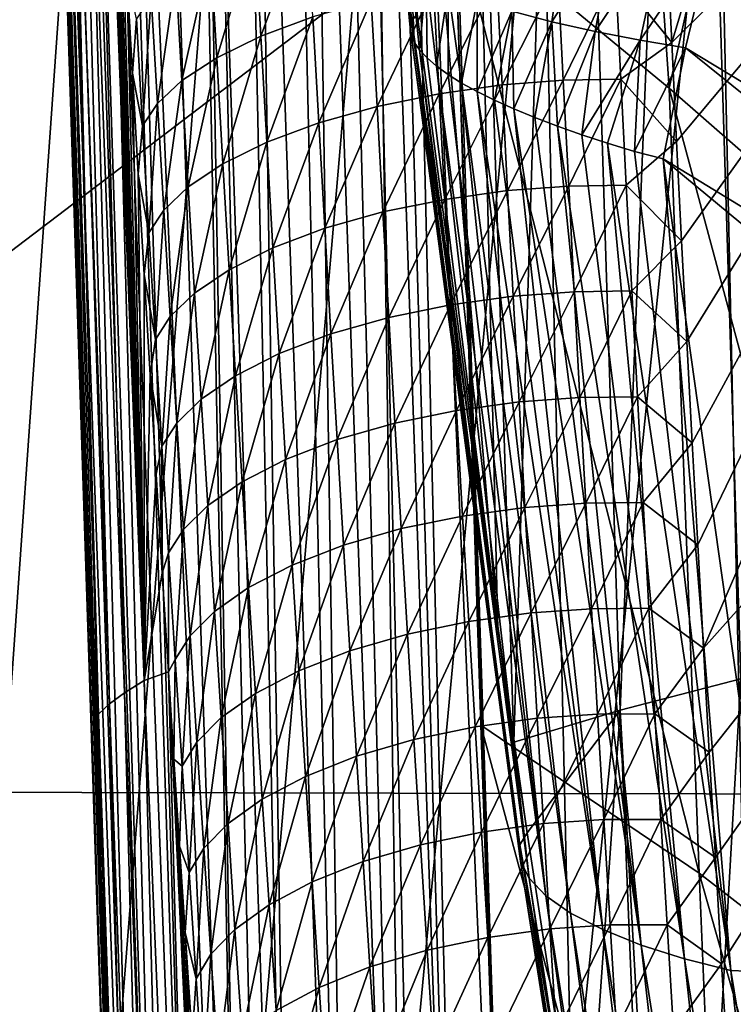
# Model space of a CAD drawing. Header units: metres. Extents: x -104 to 104, y -68 to 90.
# Tile 235 of 656: x -20.88 to -19.06, y 19.71 to 22.22. Entities that reach past the tile are written whole.
import ezdxf

# ---------------------------------------------------------------- set-up
doc = ezdxf.new("R2010")
doc.units = ezdxf.units.M
doc.layers.add('solid_FIT-BATH-153_SW0002', color=7, linetype='CONTINUOUS')

msp = doc.modelspace()

# ---------------------------------------------------------------- linework, layer by layer
at = {"layer": 'solid_FIT-BATH-153_SW0002'}
for points in [[(-16.56918, 24.927633, 16.114985), (-22.869244, 24.93927, 16.11928), (-22.711266, 20.257557, 16.082323)], [(-16.56918, 24.927633, 16.114985), (-22.711266, 20.257557, 16.082323), (-15.547682, 20.242336, 16.078049)], [(-18.825659, 24.914715, -4.715076), (-19.173409, 24.825642, -3.595036), (-19.041025, 20.542463, -3.22253)], [(-19.173409, 24.825642, -3.595036), (-19.483479, 24.740868, -2.412876), (-19.34868, 20.463245, -2.091297)], [(-19.173409, 24.825642, -3.595036), (-19.34868, 20.463245, -2.091297), (-19.041025, 20.542463, -3.22253)], [(-19.483479, 24.740868, -2.412876), (-19.75576, 24.660854, -1.170317), (-19.619387, 20.38154, -0.898148)], [(-19.483479, 24.740868, -2.412876), (-19.619387, 20.38154, -0.898148), (-19.34868, 20.463245, -2.091297)], [(-19.75576, 24.660854, -1.170317), (-19.992138, 24.596708, 0.132465), (-19.660599, 20.671497, -0.761687)], [(-19.75576, 24.660854, -1.170317), (-19.660599, 20.671497, -0.761687), (-19.619387, 20.38154, -0.898148)], [(-19.992138, 24.596708, 0.132465), (-19.866562, 22.236698, -0.033007), (-19.660599, 20.671497, -0.761687)], [(-20.17013, 17.000233, 12.861816), (-20.424341, 24.492863, 12.919581), (-20.323856, 24.495758, 12.984633)], [(-20.17013, 17.000233, 12.861816), (-20.323856, 24.495758, 12.984633), (-20.289558, 24.496782, 13.003236)], [(-20.029293, 17.004145, 12.947009), (-20.289558, 24.496782, 13.003236), (-20.201992, 24.499491, 13.043353)], [(-20.029293, 17.004145, 12.947009), (-20.17013, 17.000233, 12.861816), (-20.289558, 24.496782, 13.003236)], [(-20.029293, 17.004145, 12.947009), (-20.201992, 24.499491, 13.043353), (-20.143219, 24.501379, 13.064701)], [(-19.880835, 17.008606, 13.006645), (-20.143219, 24.501379, 13.064701), (-20.077316, 24.503557, 13.083778)], [(-19.880835, 17.008606, 13.006645), (-20.029293, 17.004145, 12.947009), (-20.143219, 24.501379, 13.064701)], [(-19.880835, 17.008606, 13.006645), (-20.077316, 24.503557, 13.083778), (-19.989019, 24.506578, 13.1019)], [(-19.730785, 17.013411, 13.040672), (-19.989019, 24.506578, 13.1019), (-19.951599, 24.507893, 13.107137)], [(-19.730785, 17.013411, 13.040672), (-19.880835, 17.008606, 13.006645), (-19.989019, 24.506578, 13.1019)], [(-19.730785, 17.013411, 13.040672), (-19.951599, 24.507893, 13.107137), (-19.909977, 24.509378, 13.111297)], [(-19.909977, 24.509378, 13.111297), (-19.83095, 24.512394, 13.114969), (-19.585253, 16.991005, 13.05107)], [(-19.730785, 17.013411, 13.040672), (-19.909977, 24.509378, 13.111297), (-19.585253, 16.991005, 13.05107)], [(-19.585253, 16.991005, 13.05107), (-19.83095, 24.512394, 13.114969), (-19.770905, 22.500271, 13.100062)], [(-20.813705, 24.469799, 11.031875), (-20.831656, 24.487036, 12.10181), (-20.696878, 20.391293, 12.071025)], [(-20.829472, 24.486258, 12.18088), (-20.696878, 20.391293, 12.071025), (-20.831656, 24.487036, 12.10181)], [(-20.829472, 24.486258, 12.18088), (-20.584486, 16.990541, 12.037413), (-20.696878, 20.391293, 12.071025)], [(-20.829472, 24.486258, 12.18088), (-20.827633, 24.486073, 12.204182), (-20.584486, 16.990541, 12.037413)], [(-20.575834, 16.993862, 12.183574), (-20.584486, 16.990541, 12.037413), (-20.827633, 24.486073, 12.204182)], [(-20.575834, 16.993862, 12.183574), (-20.827633, 24.486073, 12.204182), (-20.821005, 24.485708, 12.26003)], [(-20.575834, 16.993862, 12.183574), (-20.821005, 24.485708, 12.26003), (-20.812017, 24.485474, 12.311781)], [(-20.813705, 24.469799, 11.031875), (-20.696878, 20.391293, 12.071025), (-20.678596, 20.452442, 10.806273)], [(-20.789745, 24.44622, 9.99412), (-20.813705, 24.469799, 11.031875), (-20.678596, 20.452442, 10.806273)], [(-20.543894, 16.993261, 12.334049), (-20.812017, 24.485474, 12.311781), (-20.784275, 24.485315, 12.418905)], [(-20.543894, 16.993261, 12.334049), (-20.575834, 16.993862, 12.183574), (-20.812017, 24.485474, 12.311781)], [(-20.543894, 16.993261, 12.334049), (-20.784275, 24.485315, 12.418905), (-20.742842, 24.485649, 12.52627)], [(-20.486359, 16.993565, 12.483325), (-20.742842, 24.485649, 12.52627), (-20.725885, 24.48588, 12.561694)], [(-20.486359, 16.993565, 12.483325), (-20.543894, 16.993261, 12.334049), (-20.742842, 24.485649, 12.52627)], [(-20.486359, 16.993565, 12.483325), (-20.725885, 24.48588, 12.561694), (-20.688305, 24.486498, 12.62983)], [(-20.4032, 16.994837, 12.625365), (-20.688305, 24.486498, 12.62983), (-20.64402, 24.487366, 12.697227)], [(-20.4032, 16.994837, 12.625365), (-20.486359, 16.993565, 12.483325), (-20.688305, 24.486498, 12.62983)], [(-20.4032, 16.994837, 12.625365), (-20.64402, 24.487366, 12.697227), (-20.621334, 24.487852, 12.727728)], [(-20.296743, 16.997074, 12.753522), (-20.621334, 24.487852, 12.727728), (-20.543253, 24.489693, 12.81708)], [(-20.296743, 16.997074, 12.753522), (-20.4032, 16.994837, 12.625365), (-20.621334, 24.487852, 12.727728)], [(-20.296743, 16.997074, 12.753522), (-20.543253, 24.489693, 12.81708), (-20.438913, 24.492456, 12.908687)], [(-20.296743, 16.997074, 12.753522), (-20.438913, 24.492456, 12.908687), (-20.424341, 24.492863, 12.919581)], [(-20.17013, 17.000233, 12.861816), (-20.296743, 16.997074, 12.753522), (-20.424341, 24.492863, 12.919581)], [(-20.789745, 24.44622, 9.99412), (-20.678596, 20.452442, 10.806273), (-20.650314, 20.478767, 9.586574)], [(-20.789194, 24.445681, 9.973381), (-20.789745, 24.44622, 9.99412), (-20.650314, 20.478767, 9.586574)], [(-20.757135, 24.414022, 8.925617), (-20.789194, 24.445681, 9.973381), (-20.650314, 20.478767, 9.586574)], [(-20.757135, 24.414022, 8.925617), (-20.650314, 20.478767, 9.586574), (-20.611961, 20.507406, 8.399673)], [(-20.716461, 24.374176, 7.887961), (-20.757135, 24.414022, 8.925617), (-20.611961, 20.507406, 8.399673)], [(-20.716461, 24.374176, 7.887961), (-20.611961, 20.507406, 8.399673), (-20.562387, 20.538471, 7.244522)], [(-20.703094, 24.115294, 7.772028), (-20.716461, 24.374176, 7.887961), (-20.562387, 20.538471, 7.244522)], [(-20.689631, 23.857601, 7.656104), (-20.703094, 24.115294, 7.772028), (-20.562387, 20.538471, 7.244522)], [(-18.630632, 24.117285, 7.088831), (-19.229979, 22.439411, 6.022764), (-19.216961, 22.164736, 5.894516)], [(-17.902782, 23.468506, 7.088831), (-18.630632, 24.117285, 7.088831), (-19.216961, 22.164736, 5.894516)], [(-19.361923, 24.049824, 13.111663), (-19.223553, 22.048704, 13.096528), (-19.770905, 22.500271, 13.100062)], [(-19.361923, 24.049824, 13.111663), (-18.878546, 23.597366, 13.108296), (-19.223553, 22.048704, 13.096528)], [(-20.676064, 23.601097, 7.540193), (-20.689631, 23.857601, 7.656104), (-20.562387, 20.538471, 7.244522)], [(-20.662392, 23.345779, 7.4243), (-20.676064, 23.601097, 7.540193), (-20.562387, 20.538471, 7.244522)], [(-18.878546, 23.597366, 13.108296), (-18.650814, 21.54771, 13.092422), (-19.223553, 22.048704, 13.096528)], [(-17.902782, 23.468506, 7.088831), (-19.216961, 22.164736, 5.894516), (-19.204687, 21.912834, 5.776341)], [(-17.902782, 23.468506, 7.088831), (-19.204687, 21.912834, 5.776341), (-19.191921, 21.658943, 5.656732)], [(-17.902782, 23.468506, 7.088831), (-19.191921, 21.658943, 5.656732), (-19.178679, 21.402952, 5.535618)], [(-17.902782, 23.468506, 7.088831), (-19.178679, 21.402952, 5.535618), (-19.164978, 21.144749, 5.412931)], [(-17.902782, 23.468506, 7.088831), (-19.164978, 21.144749, 5.412931), (-19.150829, 20.88422, 5.288601)], [(-17.902782, 23.468506, 7.088831), (-19.150829, 20.88422, 5.288601), (-19.136242, 20.621252, 5.162561)], [(-17.152355, 22.845978, 7.088831), (-17.902782, 23.468506, 7.088831), (-19.136242, 20.621252, 5.162561)], [(-20.648609, 23.09165, 7.308431), (-20.662392, 23.345779, 7.4243), (-20.562387, 20.538471, 7.244522)], [(-20.634714, 22.838709, 7.19259), (-20.648609, 23.09165, 7.308431), (-20.562387, 20.538471, 7.244522)], [(-19.100424, 23.013384, -10.485088), (-18.622561, 23.057163, -11.122699), (-19.022522, 19.428083, -9.958546)], [(-19.550753, 22.968594, -9.816963), (-19.100424, 23.013384, -10.485088), (-19.470711, 19.386904, -9.309106)], [(-19.100424, 23.013384, -10.485088), (-19.022522, 19.428083, -9.958546), (-19.470711, 19.386904, -9.309106)], [(-19.973772, 22.922981, -9.119032), (-19.550753, 22.968594, -9.816963), (-19.891676, 19.344986, -8.630404)], [(-19.550753, 22.968594, -9.816963), (-19.470711, 19.386904, -9.309106), (-19.891676, 19.344986, -8.630404)], [(-20.369705, 22.87673, -8.392002), (-19.973772, 22.922981, -9.119032), (-20.285646, 19.302504, -7.923097)], [(-19.973772, 22.922981, -9.119032), (-19.891676, 19.344986, -8.630404), (-20.285646, 19.302504, -7.923097)], [(-20.738844, 22.830023, -7.636593), (-20.369705, 22.87673, -8.392002), (-20.652905, 19.25963, -7.187852)], [(-20.369705, 22.87673, -8.392002), (-20.285646, 19.302504, -7.923097), (-20.652905, 19.25963, -7.187852)], [(-20.620701, 22.586954, 7.076784), (-20.634714, 22.838709, 7.19259), (-20.562387, 20.538471, 7.244522)], [(-17.152355, 22.845978, 7.088831), (-19.136242, 20.621252, 5.162561), (-19.121222, 20.35573, 5.03474)], [(-17.152355, 22.845978, 7.088831), (-19.121222, 20.35573, 5.03474), (-19.105772, 20.087538, 4.905071)], [(-17.152355, 22.845978, 7.088831), (-19.105772, 20.087538, 4.905071), (-19.089895, 19.816559, 4.773482)], [(-17.152355, 22.845978, 7.088831), (-19.089895, 19.816559, 4.773482), (-19.073584, 19.542675, 4.639907)], [(-17.152355, 22.845978, 7.088831), (-19.073584, 19.542675, 4.639907), (-19.056831, 19.265768, 4.504276)], [(-21.081825, 22.783054, -6.853572), (-20.738844, 22.830023, -7.636593), (-20.994072, 19.216539, -6.425381)], [(-20.738844, 22.830023, -7.636593), (-20.652905, 19.25963, -7.187852), (-20.994072, 19.216539, -6.425381)], [(-19.110495, 22.445835, 1.214789), (-19.0292, 22.747725, 1.276028), (-17.422203, 21.428261, 1.276024)], [(-20.606565, 22.336386, 6.961016), (-20.620701, 22.586954, 7.076784), (-20.562387, 20.538471, 7.244522)], [(-20.147036, 22.500055, 6.16597), (-20.280233, 22.451036, 6.260069), (-20.264956, 22.180655, 6.135266)], [(-20.132162, 22.229969, 6.041499), (-20.147036, 22.500055, 6.16597), (-20.264956, 22.180655, 6.135266)], [(-19.147274, 20.047749, 13.079757), (-19.770905, 22.500271, 13.100062), (-19.223553, 22.048704, 13.096528)], [(-19.147274, 20.047749, 13.079757), (-19.703955, 20.424919, 13.083044), (-19.770905, 22.500271, 13.100062)], [(-19.770905, 22.500271, 13.100062), (-19.703955, 20.424919, 13.083044), (-19.634663, 18.395481, 13.064738)], [(-19.634663, 18.395481, 13.064738), (-19.585253, 16.991005, 13.05107), (-19.770905, 22.500271, 13.100062)], [(-19.483446, 22.48863, 1.068791), (-19.522806, 22.217897, 0.958225), (-19.624363, 22.244598, 0.872705)], [(-19.483446, 22.48863, 1.068791), (-19.361042, 22.472649, 1.136905), (-19.522806, 22.217897, 0.958225)], [(-19.361042, 22.472649, 1.136905), (-19.412441, 22.193192, 1.027045), (-19.522806, 22.217897, 0.958225)], [(-19.361042, 22.472649, 1.136905), (-19.235197, 22.458351, 1.18512), (-19.412441, 22.193192, 1.027045)], [(-20.280233, 22.451036, 6.260069), (-20.392937, 22.396517, 6.372771), (-20.377335, 22.125687, 6.247476)], [(-20.264956, 22.180655, 6.135266), (-20.280233, 22.451036, 6.260069), (-20.377335, 22.125687, 6.247476)], [(-19.235197, 22.458351, 1.18512), (-19.29734, 22.171003, 1.078653), (-19.412441, 22.193192, 1.027045)], [(-19.360073, 22.342312, 5.934854), (-19.216961, 22.164736, 5.894516), (-19.229979, 22.439411, 6.022764)], [(-19.235197, 22.458351, 1.18512), (-19.110495, 22.445835, 1.214789), (-19.29734, 22.171003, 1.078653)], [(-19.29734, 22.171003, 1.078653), (-19.110495, 22.445835, 1.214789), (-19.181675, 22.151255, 1.113975)], [(-17.492558, 21.129631, 1.214775), (-19.181675, 22.151255, 1.113975), (-19.110495, 22.445835, 1.214789)], [(-17.492558, 21.129631, 1.214775), (-19.110495, 22.445835, 1.214789), (-17.422203, 21.428261, 1.276024)], [(-20.392937, 22.396517, 6.372771), (-20.481716, 22.339149, 6.497934), (-20.465889, 22.067734, 6.372049)], [(-20.377335, 22.125687, 6.247476), (-20.392937, 22.396517, 6.372771), (-20.465889, 22.067734, 6.372049)], [(-19.902945, 22.400822, 0.158059), (-19.879858, 22.220646, 0.041123), (-19.866562, 22.236698, -0.033007)], [(-19.902945, 22.400822, 0.158059), (-19.883606, 22.203478, 0.116066), (-19.879858, 22.220646, 0.041123)], [(-19.902945, 22.400822, 0.158059), (-19.900784, 22.378735, 0.283674), (-19.883606, 22.203478, 0.116066)], [(-19.900784, 22.378735, 0.283674), (-19.873709, 22.166086, 0.263363), (-19.881546, 22.185219, 0.190424)], [(-19.900784, 22.378735, 0.283674), (-19.881342, 22.354412, 0.411533), (-19.873709, 22.166086, 0.263363)], [(-19.900784, 22.378735, 0.283674), (-19.881546, 22.185219, 0.190424), (-19.883606, 22.203478, 0.116066)], [(-20.481716, 22.339149, 6.497934), (-20.54413, 22.281485, 6.629469), (-20.528202, 22.009373, 6.502956)], [(-20.465889, 22.067734, 6.372049), (-20.481716, 22.339149, 6.497934), (-20.528202, 22.009373, 6.502956)], [(-19.881342, 22.354412, 0.411533), (-19.860149, 22.1462, 0.334502), (-19.873709, 22.166086, 0.263363)], [(-19.881342, 22.354412, 0.411533), (-19.843496, 22.328196, 0.538109), (-19.860149, 22.1462, 0.334502)], [(-19.507214, 22.338797, 5.909731), (-19.663406, 22.326262, 5.905575), (-19.649591, 22.056576, 5.780354)], [(-19.493668, 22.068747, 5.78408), (-19.507214, 22.338797, 5.909731), (-19.649591, 22.056576, 5.780354)], [(-19.493668, 22.068747, 5.78408), (-19.360073, 22.342312, 5.934854), (-19.507214, 22.338797, 5.909731)], [(-19.493668, 22.068747, 5.78408), (-19.346676, 22.071777, 5.808655), (-19.360073, 22.342312, 5.934854)], [(-19.360073, 22.342312, 5.934854), (-19.346676, 22.071777, 5.808655), (-19.216961, 22.164736, 5.894516)], [(-20.592306, 22.087004, 6.845292), (-20.606565, 22.336386, 6.961016), (-20.562387, 20.538471, 7.244522)], [(-20.582006, 22.225319, 6.762497), (-20.606565, 22.336386, 6.961016), (-20.592306, 22.087004, 6.845292)], [(-19.843496, 22.328196, 0.538109), (-19.840992, 22.125616, 0.403843), (-19.860149, 22.1462, 0.334502)], [(-19.843496, 22.328196, 0.538109), (-19.816603, 22.104586, 0.4707), (-19.840992, 22.125616, 0.403843)], [(-19.843496, 22.328196, 0.538109), (-19.787189, 22.300636, 0.659596), (-19.816603, 22.104586, 0.4707)], [(-19.663406, 22.326262, 5.905575), (-19.824286, 22.303669, 5.925939), (-19.810097, 22.034201, 5.800983)], [(-19.649591, 22.056576, 5.780354), (-19.663406, 22.326262, 5.905575), (-19.810097, 22.034201, 5.800983)], [(-19.824286, 22.303669, 5.925939), (-19.983019, 22.271347, 5.971329), (-19.968395, 22.001934, 5.84645)], [(-19.810097, 22.034201, 5.800983), (-19.824286, 22.303669, 5.925939), (-19.968395, 22.001934, 5.84645)], [(-19.787189, 22.300636, 0.659596), (-19.787258, 22.083277, 0.534671), (-19.816603, 22.104586, 0.4707)], [(-19.787189, 22.300636, 0.659596), (-19.752748, 22.06159, 0.596102), (-19.787258, 22.083277, 0.534671)], [(-19.787189, 22.300636, 0.659596), (-19.713465, 22.27248, 0.772251), (-19.752748, 22.06159, 0.596102)], [(-20.54413, 22.281485, 6.629469), (-20.582006, 22.225319, 6.762497), (-20.566078, 21.952429, 6.635357)], [(-20.528202, 22.009373, 6.502956), (-20.54413, 22.281485, 6.629469), (-20.566078, 21.952429, 6.635357)], [(-19.983019, 22.271347, 5.971329), (-20.132162, 22.229969, 6.041499), (-20.117096, 21.960436, 5.916493)], [(-19.968395, 22.001934, 5.84645), (-19.983019, 22.271347, 5.971329), (-20.117096, 21.960436, 5.916493)], [(-19.713465, 22.27248, 0.772251), (-19.713223, 22.039747, 0.654475), (-19.752748, 22.06159, 0.596102)], [(-19.713465, 22.27248, 0.772251), (-19.624363, 22.244598, 0.872705), (-19.713223, 22.039747, 0.654475)], [(-19.879858, 22.220646, 0.041123), (-19.660599, 20.671497, -0.761687), (-19.866562, 22.236698, -0.033007)], [(-19.624363, 22.244598, 0.872705), (-19.669065, 22.017883, 0.709379), (-19.713223, 22.039747, 0.654475)], [(-19.624363, 22.244598, 0.872705), (-19.620054, 21.995758, 0.761072), (-19.669065, 22.017883, 0.709379)], [(-19.624363, 22.244598, 0.872705), (-19.522806, 22.217897, 0.958225), (-19.620054, 21.995758, 0.761072)], [(-20.566078, 21.952429, 6.635357), (-20.582006, 22.225319, 6.762497), (-20.592306, 22.087004, 6.845292)], [(-20.132162, 22.229969, 6.041499), (-20.264956, 22.180655, 6.135266), (-20.249489, 21.910812, 6.009923)], [(-20.117096, 21.960436, 5.916493), (-20.132162, 22.229969, 6.041499), (-20.249489, 21.910812, 6.009923)], [(-19.604334, 20.11994, -0.875039), (-19.879858, 22.220646, 0.041123), (-19.883606, 22.203478, 0.116066)], [(-19.879858, 22.220646, 0.041123), (-19.585806, 20.150574, -1.0072), (-19.619387, 20.38154, -0.898148)], [(-19.604334, 20.11994, -0.875039), (-19.585806, 20.150574, -1.0072), (-19.879858, 22.220646, 0.041123)], [(-19.879858, 22.220646, 0.041123), (-19.619387, 20.38154, -0.898148), (-19.660599, 20.671497, -0.761687)], [(-19.522806, 22.217897, 0.958225), (-19.566408, 21.973497, 0.809099), (-19.620054, 21.995758, 0.761072)], [(-19.522806, 22.217897, 0.958225), (-19.5086, 21.951412, 0.852816), (-19.566408, 21.973497, 0.809099)], [(-19.522806, 22.217897, 0.958225), (-19.412441, 22.193192, 1.027045), (-19.5086, 21.951412, 0.852816)], [(-19.604334, 20.11994, -0.875039), (-19.883606, 22.203478, 0.116066), (-19.881546, 22.185219, 0.190424)], [(-19.412441, 22.193192, 1.027045), (-19.446619, 21.92955, 0.892048), (-19.5086, 21.951412, 0.852816)], [(-19.412441, 22.193192, 1.027045), (-19.29734, 22.171003, 1.078653), (-19.446619, 21.92955, 0.892048)], [(-20.264956, 22.180655, 6.135266), (-20.377335, 22.125687, 6.247476), (-20.361536, 21.855364, 6.121633)], [(-20.249489, 21.910812, 6.009923), (-20.264956, 22.180655, 6.135266), (-20.361536, 21.855364, 6.121633)], [(-19.602716, 20.078449, -0.743339), (-19.881546, 22.185219, 0.190424), (-19.873709, 22.166086, 0.263363)], [(-19.602716, 20.078449, -0.743339), (-19.604334, 20.11994, -0.875039), (-19.881546, 22.185219, 0.190424)], [(-19.602716, 20.078449, -0.743339), (-19.873709, 22.166086, 0.263363), (-19.860149, 22.1462, 0.334502)], [(-19.29734, 22.171003, 1.078653), (-19.380814, 21.908051, 0.926556), (-19.446619, 21.92955, 0.892048)], [(-19.29734, 22.171003, 1.078653), (-19.311924, 21.887171, 0.955949), (-19.380814, 21.908051, 0.926556)], [(-19.346676, 22.071777, 5.808655), (-19.204687, 21.912834, 5.776341), (-19.216961, 22.164736, 5.894516)], [(-19.29734, 22.171003, 1.078653), (-19.181675, 22.151255, 1.113975), (-19.311924, 21.887171, 0.955949)], [(-19.580936, 20.034779, -0.610226), (-19.860149, 22.1462, 0.334502), (-19.840992, 22.125616, 0.403843)], [(-19.580936, 20.034779, -0.610226), (-19.602716, 20.078449, -0.743339), (-19.860149, 22.1462, 0.334502)], [(-19.311924, 21.887171, 0.955949), (-19.181675, 22.151255, 1.113975), (-19.238895, 21.868149, 0.975642)], [(-19.181675, 22.151255, 1.113975), (-17.553629, 20.839108, 1.113954), (-19.238895, 21.868149, 0.975642)], [(-17.492558, 21.129631, 1.214775), (-17.553629, 20.839108, 1.113954), (-19.181675, 22.151255, 1.113975)], [(-20.377335, 22.125687, 6.247476), (-20.465889, 22.067734, 6.372049), (-20.44986, 21.796785, 6.245605)], [(-20.361536, 21.855364, 6.121633), (-20.377335, 22.125687, 6.247476), (-20.44986, 21.796785, 6.245605)], [(-19.580936, 20.034779, -0.610226), (-19.840992, 22.125616, 0.403843), (-19.816603, 22.104586, 0.4707)], [(-20.577372, 21.829447, 6.725244), (-20.592306, 22.087004, 6.845292), (-20.562387, 20.538471, 7.244522)], [(-20.566078, 21.952429, 6.635357), (-20.592306, 22.087004, 6.845292), (-20.577372, 21.829447, 6.725244)], [(-19.538218, 19.990116, -0.479652), (-19.816603, 22.104586, 0.4707), (-19.787258, 22.083277, 0.534671)], [(-19.538218, 19.990116, -0.479652), (-19.580936, 20.034779, -0.610226), (-19.816603, 22.104586, 0.4707)], [(-20.465889, 22.067734, 6.372049), (-20.528202, 22.009373, 6.502956), (-20.51206, 21.737673, 6.37587)], [(-20.44986, 21.796785, 6.245605), (-20.465889, 22.067734, 6.372049), (-20.51206, 21.737673, 6.37587)], [(-19.538218, 19.990116, -0.479652), (-19.787258, 22.083277, 0.534671), (-19.752748, 22.06159, 0.596102)], [(-19.47517, 19.945921, -0.356035), (-19.752748, 22.06159, 0.596102), (-19.713223, 22.039747, 0.654475)], [(-19.47517, 19.945921, -0.356035), (-19.538218, 19.990116, -0.479652), (-19.752748, 22.06159, 0.596102)], [(-19.493668, 22.068747, 5.78408), (-19.649591, 22.056576, 5.780354), (-19.635508, 21.787193, 5.654553)], [(-19.479847, 21.798992, 5.657862), (-19.493668, 22.068747, 5.78408), (-19.635508, 21.787193, 5.654553)], [(-19.479847, 21.798992, 5.657862), (-19.346676, 22.071777, 5.808655), (-19.493668, 22.068747, 5.78408)], [(-19.479847, 21.798992, 5.657862), (-19.333008, 21.801525, 5.681904), (-19.346676, 22.071777, 5.808655)], [(-19.346676, 22.071777, 5.808655), (-19.333008, 21.801525, 5.681904), (-19.204687, 21.912834, 5.776341)], [(-19.649591, 22.056576, 5.780354), (-19.810097, 22.034201, 5.800983), (-19.795647, 21.765041, 5.675435)], [(-19.635508, 21.787193, 5.654553), (-19.649591, 22.056576, 5.780354), (-19.795647, 21.765041, 5.675435)], [(-19.392971, 19.90361, -0.243522), (-19.713223, 22.039747, 0.654475), (-19.669065, 22.017883, 0.709379)], [(-19.392971, 19.90361, -0.243522), (-19.47517, 19.945921, -0.356035), (-19.713223, 22.039747, 0.654475)], [(-18.564444, 19.595627, 13.075646), (-19.223553, 22.048704, 13.096528), (-18.650814, 21.54771, 13.092422)], [(-18.564444, 19.595627, 13.075646), (-19.147274, 20.047749, 13.079757), (-19.223553, 22.048704, 13.096528)], [(-19.810097, 22.034201, 5.800983), (-19.968395, 22.001934, 5.84645), (-19.953522, 21.732828, 5.720971)], [(-19.795647, 21.765041, 5.675435), (-19.810097, 22.034201, 5.800983), (-19.953522, 21.732828, 5.720971)], [(-19.392971, 19.90361, -0.243522), (-19.669065, 22.017883, 0.709379), (-19.620054, 21.995758, 0.761072)], [(-20.528202, 22.009373, 6.502956), (-20.566078, 21.952429, 6.635357), (-20.549919, 21.67989, 6.507622)], [(-20.51206, 21.737673, 6.37587), (-20.528202, 22.009373, 6.502956), (-20.549919, 21.67989, 6.507622)], [(-19.968395, 22.001934, 5.84645), (-20.117096, 21.960436, 5.916493), (-20.101788, 21.691204, 5.790881)], [(-19.953522, 21.732828, 5.720971), (-19.968395, 22.001934, 5.84645), (-20.101788, 21.691204, 5.790881)], [(-19.294842, 19.864403, -0.145073), (-19.620054, 21.995758, 0.761072), (-19.566408, 21.973497, 0.809099)], [(-19.294842, 19.864403, -0.145073), (-19.392971, 19.90361, -0.243522), (-19.620054, 21.995758, 0.761072)], [(-20.117096, 21.960436, 5.916493), (-20.249489, 21.910812, 6.009923), (-20.233788, 21.641266, 5.883974)], [(-20.101788, 21.691204, 5.790881), (-20.117096, 21.960436, 5.916493), (-20.233788, 21.641266, 5.883974)], [(-19.294842, 19.864403, -0.145073), (-19.566408, 21.973497, 0.809099), (-19.5086, 21.951412, 0.852816)], [(-20.549919, 21.67989, 6.507622), (-20.566078, 21.952429, 6.635357), (-20.577372, 21.829447, 6.725244)], [(-19.184521, 19.829449, -0.063296), (-19.5086, 21.951412, 0.852816), (-19.446619, 21.92955, 0.892048)], [(-19.184521, 19.829449, -0.063296), (-19.294842, 19.864403, -0.145073), (-19.5086, 21.951412, 0.852816)], [(-20.249489, 21.910812, 6.009923), (-20.361536, 21.855364, 6.121633), (-20.34551, 21.585331, 5.995188)], [(-20.233788, 21.641266, 5.883974), (-20.249489, 21.910812, 6.009923), (-20.34551, 21.585331, 5.995188)], [(-19.184521, 19.829449, -0.063296), (-19.446619, 21.92955, 0.892048), (-19.380814, 21.908051, 0.926556)], [(-19.333008, 21.801525, 5.681904), (-19.191921, 21.658943, 5.656732), (-19.204687, 21.912834, 5.776341)], [(-19.065973, 19.799469, 0.00061), (-19.380814, 21.908051, 0.926556), (-19.311924, 21.887171, 0.955949)], [(-19.065973, 19.799469, 0.00061), (-19.184521, 19.829449, -0.063296), (-19.380814, 21.908051, 0.926556)], [(-19.065973, 19.799469, 0.00061), (-19.311924, 21.887171, 0.955949), (-19.238895, 21.868149, 0.975642)], [(-18.946295, 19.794519, 0.054881), (-19.238895, 21.868149, 0.975642), (-18.432089, 21.200218, 0.975642)], [(-17.553629, 20.839108, 1.113954), (-18.432089, 21.200218, 0.975642), (-19.238895, 21.868149, 0.975642)], [(-19.065973, 19.799469, 0.00061), (-19.238895, 21.868149, 0.975642), (-18.946295, 19.794519, 0.054881)], [(-20.361536, 21.855364, 6.121633), (-20.44986, 21.796785, 6.245605), (-20.433603, 21.526119, 6.118561)], [(-20.34551, 21.585331, 5.995188), (-20.361536, 21.855364, 6.121633), (-20.433603, 21.526119, 6.118561)], [(-20.562292, 21.573168, 6.605253), (-20.577372, 21.829447, 6.725244), (-20.562387, 20.538471, 7.244522)], [(-20.549919, 21.67989, 6.507622), (-20.577372, 21.829447, 6.725244), (-20.562292, 21.573168, 6.605253)], [(-20.44986, 21.796785, 6.245605), (-20.51206, 21.737673, 6.37587), (-20.495686, 21.466253, 6.248186)], [(-20.433603, 21.526119, 6.118561), (-20.44986, 21.796785, 6.245605), (-20.495686, 21.466253, 6.248186)], [(-19.635508, 21.787193, 5.654553), (-19.795647, 21.765041, 5.675435), (-19.78088, 21.495972, 5.54924)], [(-19.621103, 21.517939, 5.528131), (-19.635508, 21.787193, 5.654553), (-19.78088, 21.495972, 5.54924)], [(-19.479847, 21.798992, 5.657862), (-19.635508, 21.787193, 5.654553), (-19.621103, 21.517939, 5.528131)], [(-19.465715, 21.529408, 5.531056), (-19.479847, 21.798992, 5.657862), (-19.621103, 21.517939, 5.528131)], [(-19.465715, 21.529408, 5.531056), (-19.333008, 21.801525, 5.681904), (-19.479847, 21.798992, 5.657862)], [(-19.465715, 21.529408, 5.531056), (-19.319044, 21.531488, 5.554598), (-19.333008, 21.801525, 5.681904)], [(-19.333008, 21.801525, 5.681904), (-19.319044, 21.531488, 5.554598), (-19.191921, 21.658943, 5.656732)], [(-19.795647, 21.765041, 5.675435), (-19.953522, 21.732828, 5.720971), (-19.938339, 21.463787, 5.594825)], [(-19.78088, 21.495972, 5.54924), (-19.795647, 21.765041, 5.675435), (-19.938339, 21.463787, 5.594825)], [(-20.51206, 21.737673, 6.37587), (-20.549919, 21.67989, 6.507622), (-20.533524, 21.407633, 6.379289)], [(-20.495686, 21.466253, 6.248186), (-20.51206, 21.737673, 6.37587), (-20.533524, 21.407633, 6.379289)], [(-19.953522, 21.732828, 5.720971), (-20.101788, 21.691204, 5.790881), (-20.086189, 21.422024, 5.664596)], [(-19.938339, 21.463787, 5.594825), (-19.953522, 21.732828, 5.720971), (-20.086189, 21.422024, 5.664596)], [(-20.101788, 21.691204, 5.790881), (-20.233788, 21.641266, 5.883974), (-20.21781, 21.371771, 5.757354)], [(-20.086189, 21.422024, 5.664596), (-20.101788, 21.691204, 5.790881), (-20.21781, 21.371771, 5.757354)], [(-20.533524, 21.407633, 6.379289), (-20.549919, 21.67989, 6.507622), (-20.562292, 21.573168, 6.605253)], [(-19.319044, 21.531488, 5.554598), (-19.178679, 21.402952, 5.535618), (-19.191921, 21.658943, 5.656732)], [(-20.233788, 21.641266, 5.883974), (-20.34551, 21.585331, 5.995188), (-20.32922, 21.315367, 5.868083)], [(-20.21781, 21.371771, 5.757354), (-20.233788, 21.641266, 5.883974), (-20.32922, 21.315367, 5.868083)], [(-20.34551, 21.585331, 5.995188), (-20.433603, 21.526119, 6.118561), (-20.417093, 21.255552, 5.990877)], [(-20.32922, 21.315367, 5.868083), (-20.34551, 21.585331, 5.995188), (-20.417093, 21.255552, 5.990877)], [(-20.547064, 21.318165, 6.485324), (-20.562292, 21.573168, 6.605253), (-20.562387, 20.538471, 7.244522)], [(-20.533524, 21.407633, 6.379289), (-20.562292, 21.573168, 6.605253), (-20.547064, 21.318165, 6.485324)], [(-20.433603, 21.526119, 6.118561), (-20.495686, 21.466253, 6.248186), (-20.479061, 21.194981, 6.119881)], [(-20.417093, 21.255552, 5.990877), (-20.433603, 21.526119, 6.118561), (-20.479061, 21.194981, 6.119881)], [(-19.621103, 21.517939, 5.528131), (-19.78088, 21.495972, 5.54924), (-19.765768, 21.226891, 5.42238)], [(-19.606352, 21.248728, 5.401079), (-19.621103, 21.517939, 5.528131), (-19.765768, 21.226891, 5.42238)], [(-19.465715, 21.529408, 5.531056), (-19.621103, 21.517939, 5.528131), (-19.606352, 21.248728, 5.401079)], [(-19.451246, 21.259933, 5.403661), (-19.465715, 21.529408, 5.531056), (-19.606352, 21.248728, 5.401079)], [(-19.451246, 21.259933, 5.403661), (-19.319044, 21.531488, 5.554598), (-19.465715, 21.529408, 5.531056)], [(-19.451246, 21.259933, 5.403661), (-19.30477, 21.261635, 5.42675), (-19.319044, 21.531488, 5.554598)], [(-19.319044, 21.531488, 5.554598), (-19.30477, 21.261635, 5.42675), (-19.178679, 21.402952, 5.535618)], [(-19.78088, 21.495972, 5.54924), (-19.938339, 21.463787, 5.594825), (-19.922825, 21.194695, 5.467992)], [(-19.765768, 21.226891, 5.42238), (-19.78088, 21.495972, 5.54924), (-19.922825, 21.194695, 5.467992)], [(-20.495686, 21.466253, 6.248186), (-20.533524, 21.407633, 6.379289), (-20.516874, 21.135582, 6.250357)], [(-20.479061, 21.194981, 6.119881), (-20.495686, 21.466253, 6.248186), (-20.516874, 21.135582, 6.250357)], [(-19.938339, 21.463787, 5.594825), (-20.086189, 21.422024, 5.664596), (-20.070272, 21.152773, 5.537611)], [(-19.922825, 21.194695, 5.467992), (-19.938339, 21.463787, 5.594825), (-20.070272, 21.152773, 5.537611)], [(-20.086189, 21.422024, 5.664596), (-20.21781, 21.371771, 5.757354), (-20.201534, 21.102209, 5.63004)], [(-20.070272, 21.152773, 5.537611), (-20.086189, 21.422024, 5.664596), (-20.201534, 21.102209, 5.63004)], [(-20.516874, 21.135582, 6.250357), (-20.533524, 21.407633, 6.379289), (-20.547064, 21.318165, 6.485324)], [(-19.30477, 21.261635, 5.42675), (-19.164978, 21.144749, 5.412931), (-19.178679, 21.402952, 5.535618)], [(-20.21781, 21.371771, 5.757354), (-20.32922, 21.315367, 5.868083), (-20.312653, 21.045362, 5.740303)], [(-20.201534, 21.102209, 5.63004), (-20.21781, 21.371771, 5.757354), (-20.312653, 21.045362, 5.740303)], [(-20.531683, 21.06444, 6.365464), (-20.547064, 21.318165, 6.485324), (-20.562387, 20.538471, 7.244522)], [(-20.516874, 21.135582, 6.250357), (-20.547064, 21.318165, 6.485324), (-20.531683, 21.06444, 6.365464)], [(-20.32922, 21.315367, 5.868083), (-20.417093, 21.255552, 5.990877), (-20.400316, 20.984997, 5.862541)], [(-20.312653, 21.045362, 5.740303), (-20.32922, 21.315367, 5.868083), (-20.400316, 20.984997, 5.862541)], [(-19.451246, 21.259933, 5.403661), (-19.606352, 21.248728, 5.401079), (-19.591267, 20.979647, 5.273446)], [(-19.436449, 20.990629, 5.275719), (-19.451246, 21.259933, 5.403661), (-19.591267, 20.979647, 5.273446)], [(-19.436449, 20.990629, 5.275719), (-19.30477, 21.261635, 5.42675), (-19.451246, 21.259933, 5.403661)], [(-19.436449, 20.990629, 5.275719), (-19.290184, 20.991995, 5.29839), (-19.30477, 21.261635, 5.42675)], [(-19.30477, 21.261635, 5.42675), (-19.290184, 20.991995, 5.29839), (-19.164978, 21.144749, 5.412931)], [(-20.417093, 21.255552, 5.990877), (-20.479061, 21.194981, 6.119881), (-20.462177, 20.923788, 5.990953)], [(-20.400316, 20.984997, 5.862541), (-20.417093, 21.255552, 5.990877), (-20.462177, 20.923788, 5.990953)], [(-19.606352, 21.248728, 5.401079), (-19.765768, 21.226891, 5.42238), (-19.750328, 20.957903, 5.29491)], [(-19.591267, 20.979647, 5.273446), (-19.606352, 21.248728, 5.401079), (-19.750328, 20.957903, 5.29491)], [(-19.765768, 21.226891, 5.42238), (-19.922825, 21.194695, 5.467992), (-19.906996, 20.925669, 5.340528)], [(-19.750328, 20.957903, 5.29491), (-19.765768, 21.226891, 5.42238), (-19.906996, 20.925669, 5.340528)], [(-20.479061, 21.194981, 6.119881), (-20.516874, 21.135582, 6.250357), (-20.499966, 20.863699, 6.120832)], [(-20.462177, 20.923788, 5.990953), (-20.479061, 21.194981, 6.119881), (-20.499966, 20.863699, 6.120832)], [(-19.922825, 21.194695, 5.467992), (-20.070272, 21.152773, 5.537611), (-20.05406, 20.88357, 5.409988)], [(-19.906996, 20.925669, 5.340528), (-19.922825, 21.194695, 5.467992), (-20.05406, 20.88357, 5.409988)], [(-20.516874, 21.135582, 6.250357), (-20.531683, 21.06444, 6.365464), (-20.516146, 20.811993, 6.245676)], [(-20.499966, 20.863699, 6.120832), (-20.516874, 21.135582, 6.250357), (-20.516146, 20.811993, 6.245676)], [(-20.070272, 21.152773, 5.537611), (-20.201534, 21.102209, 5.63004), (-20.184978, 20.832693, 5.502089)], [(-20.05406, 20.88357, 5.409988), (-20.070272, 21.152773, 5.537611), (-20.184978, 20.832693, 5.502089)], [(-19.290184, 20.991995, 5.29839), (-19.150829, 20.88422, 5.288601), (-19.164978, 21.144749, 5.412931)], [(-20.201534, 21.102209, 5.63004), (-20.312653, 21.045362, 5.740303), (-20.295815, 20.775415, 5.611896)], [(-20.184978, 20.832693, 5.502089), (-20.201534, 21.102209, 5.63004), (-20.295815, 20.775415, 5.611896)], [(-20.516146, 20.811993, 6.245676), (-20.531683, 21.06444, 6.365464), (-20.562387, 20.538471, 7.244522)], [(-20.312653, 21.045362, 5.740303), (-20.400316, 20.984997, 5.862541), (-20.38328, 20.714525, 5.733596)], [(-20.295815, 20.775415, 5.611896), (-20.312653, 21.045362, 5.740303), (-20.38328, 20.714525, 5.733596)], [(-20.400316, 20.984997, 5.862541), (-20.462177, 20.923788, 5.990953), (-20.445034, 20.652723, 5.861438)], [(-20.38328, 20.714525, 5.733596), (-20.400316, 20.984997, 5.862541), (-20.445034, 20.652723, 5.861438)], [(-19.436449, 20.990629, 5.275719), (-19.591267, 20.979647, 5.273446), (-19.575872, 20.7108, 5.145286)], [(-19.421341, 20.721569, 5.147276), (-19.436449, 20.990629, 5.275719), (-19.575872, 20.7108, 5.145286)], [(-19.421341, 20.721569, 5.147276), (-19.290184, 20.991995, 5.29839), (-19.436449, 20.990629, 5.275719)], [(-19.421341, 20.721569, 5.147276), (-19.275295, 20.722609, 5.169556), (-19.290184, 20.991995, 5.29839)], [(-19.290184, 20.991995, 5.29839), (-19.275295, 20.722609, 5.169556), (-19.150829, 20.88422, 5.288601)], [(-19.750328, 20.957903, 5.29491), (-19.906996, 20.925669, 5.340528), (-19.890881, 20.656845, 5.212499)], [(-19.734587, 20.689135, 5.166892), (-19.750328, 20.957903, 5.29491), (-19.890881, 20.656845, 5.212499)], [(-19.591267, 20.979647, 5.273446), (-19.750328, 20.957903, 5.29491), (-19.734587, 20.689135, 5.166892)], [(-19.575872, 20.7108, 5.145286), (-19.591267, 20.979647, 5.273446), (-19.734587, 20.689135, 5.166892)], [(-20.462177, 20.923788, 5.990953), (-20.499966, 20.863699, 6.120832), (-20.482796, 20.592003, 5.990742)], [(-20.445034, 20.652723, 5.861438), (-20.462177, 20.923788, 5.990953), (-20.482796, 20.592003, 5.990742)], [(-19.906996, 20.925669, 5.340528), (-20.05406, 20.88357, 5.409988), (-20.037577, 20.614557, 5.28179)], [(-19.890881, 20.656845, 5.212499), (-19.906996, 20.925669, 5.340528), (-20.037577, 20.614557, 5.28179)], [(-20.05406, 20.88357, 5.409988), (-20.184978, 20.832693, 5.502089), (-20.168163, 20.563354, 5.373564)], [(-20.037577, 20.614557, 5.28179), (-20.05406, 20.88357, 5.409988), (-20.168163, 20.563354, 5.373564)], [(-19.275295, 20.722609, 5.169556), (-19.136242, 20.621252, 5.162561), (-19.150829, 20.88422, 5.288601)], [(-20.499966, 20.863699, 6.120832), (-20.516146, 20.811993, 6.245676), (-20.500444, 20.560822, 6.125966)], [(-20.482796, 20.592003, 5.990742), (-20.499966, 20.863699, 6.120832), (-20.500444, 20.560822, 6.125966)], [(-20.184978, 20.832693, 5.502089), (-20.295815, 20.775415, 5.611896), (-20.278727, 20.505642, 5.482921)], [(-20.168163, 20.563354, 5.373564), (-20.184978, 20.832693, 5.502089), (-20.278727, 20.505642, 5.482921)], [(-20.516146, 20.811993, 6.245676), (-20.562387, 20.538471, 7.244522), (-20.500444, 20.560822, 6.125966)], [(-20.295815, 20.775415, 5.611896), (-20.38328, 20.714525, 5.733596), (-20.365992, 20.444233, 5.604094)], [(-20.278727, 20.505642, 5.482921), (-20.295815, 20.775415, 5.611896), (-20.365992, 20.444233, 5.604094)], [(-20.38328, 20.714525, 5.733596), (-20.445034, 20.652723, 5.861438), (-20.427635, 20.381849, 5.731376)], [(-20.365992, 20.444233, 5.604094), (-20.38328, 20.714525, 5.733596), (-20.427635, 20.381849, 5.731376)], [(-19.575872, 20.7108, 5.145286), (-19.734587, 20.689135, 5.166892), (-19.718565, 20.420687, 5.038377)], [(-19.560184, 20.44227, 5.016645), (-19.575872, 20.7108, 5.145286), (-19.718565, 20.420687, 5.038377)], [(-19.421341, 20.721569, 5.147276), (-19.575872, 20.7108, 5.145286), (-19.560184, 20.44227, 5.016645)], [(-19.405933, 20.452814, 5.018372), (-19.421341, 20.721569, 5.147276), (-19.560184, 20.44227, 5.016645)], [(-19.405933, 20.452814, 5.018372), (-19.275295, 20.722609, 5.169556), (-19.421341, 20.721569, 5.147276)], [(-19.405933, 20.452814, 5.018372), (-19.260101, 20.453506, 5.040278), (-19.275295, 20.722609, 5.169556)], [(-19.275295, 20.722609, 5.169556), (-19.260101, 20.453506, 5.040278), (-19.136242, 20.621252, 5.162561)], [(-19.734587, 20.689135, 5.166892), (-19.890881, 20.656845, 5.212499), (-19.874498, 20.388336, 5.083961)], [(-19.718565, 20.420687, 5.038377), (-19.734587, 20.689135, 5.166892), (-19.874498, 20.388336, 5.083961)], [(-19.890881, 20.656845, 5.212499), (-20.037577, 20.614557, 5.28179), (-20.02084, 20.345846, 5.153074)], [(-19.874498, 20.388336, 5.083961), (-19.890881, 20.656845, 5.212499), (-20.02084, 20.345846, 5.153074)], [(-20.445034, 20.652723, 5.861438), (-20.482796, 20.592003, 5.990742), (-20.465359, 20.320517, 5.860115)], [(-20.427635, 20.381849, 5.731376), (-20.445034, 20.652723, 5.861438), (-20.465359, 20.320517, 5.860115)], [(-20.037577, 20.614557, 5.28179), (-20.168163, 20.563354, 5.373564), (-20.151106, 20.294304, 5.244518)], [(-20.02084, 20.345846, 5.153074), (-20.037577, 20.614557, 5.28179), (-20.151106, 20.294304, 5.244518)], [(-19.260101, 20.453506, 5.040278), (-19.121222, 20.35573, 5.03474), (-19.136242, 20.621252, 5.162561)], [(-20.482796, 20.592003, 5.990742), (-20.500444, 20.560822, 6.125966), (-20.486317, 20.338182, 6.019411)], [(-20.465359, 20.320517, 5.860115), (-20.482796, 20.592003, 5.990742), (-20.486317, 20.338182, 6.019411)], [(-20.500444, 20.560822, 6.125966), (-20.562387, 20.538471, 7.244522), (-20.38954, 16.407185, 6.567752)], [(-20.500444, 20.560822, 6.125966), (-20.38954, 16.407185, 6.567752), (-20.305767, 16.442934, 5.310072)], [(-20.486317, 20.338182, 6.019411), (-20.500444, 20.560822, 6.125966), (-20.305767, 16.442934, 5.310072)], [(-20.168163, 20.563354, 5.373564), (-20.278727, 20.505642, 5.482921), (-20.261398, 20.236135, 5.353427)], [(-20.151106, 20.294304, 5.244518), (-20.168163, 20.563354, 5.373564), (-20.261398, 20.236135, 5.353427)], [(-20.562387, 20.538471, 7.244522), (-20.611961, 20.507406, 8.399673), (-20.455162, 16.374813, 7.866744)], [(-20.562387, 20.538471, 7.244522), (-20.455162, 16.374813, 7.866744), (-20.38954, 16.407185, 6.567752)], [(-19.041025, 20.542463, -3.22253), (-19.34868, 20.463245, -2.091297), (-19.198084, 17.790598, -2.142601)], [(-19.041025, 20.542463, -3.22253), (-19.198084, 17.790598, -2.142601), (-18.938536, 16.468649, -2.795499)], [(-20.611961, 20.507406, 8.399673), (-20.650314, 20.478767, 9.586574), (-20.504465, 16.345642, 9.20865)], [(-20.611961, 20.507406, 8.399673), (-20.504465, 16.345642, 9.20865), (-20.455162, 16.374813, 7.866744)], [(-20.278727, 20.505642, 5.482921), (-20.365992, 20.444233, 5.604094), (-20.348463, 20.174189, 5.474075)], [(-20.261398, 20.236135, 5.353427), (-20.278727, 20.505642, 5.482921), (-20.348463, 20.174189, 5.474075)], [(-20.650314, 20.478767, 9.586574), (-20.678596, 20.452442, 10.806273), (-20.539278, 16.319496, 10.595074)], [(-20.650314, 20.478767, 9.586574), (-20.539278, 16.319496, 10.595074), (-20.504465, 16.345642, 9.20865)], [(-19.34868, 20.463245, -2.091297), (-19.619387, 20.38154, -0.898148), (-19.585806, 20.150574, -1.0072)], [(-19.34868, 20.463245, -2.091297), (-19.585806, 20.150574, -1.0072), (-19.438103, 19.187943, -1.465249)], [(-19.34868, 20.463245, -2.091297), (-19.438103, 19.187943, -1.465249), (-19.251677, 18.086412, -1.997927)], [(-19.34868, 20.463245, -2.091297), (-19.251677, 18.086412, -1.997927), (-19.198084, 17.790598, -2.142601)], [(-20.678596, 20.452442, 10.806273), (-20.696878, 20.391293, 12.071025), (-20.584486, 16.990541, 12.037413)], [(-20.678596, 20.452442, 10.806273), (-20.561214, 16.288784, 12.029796), (-20.539278, 16.319496, 10.595074)], [(-20.574217, 16.680752, 12.034065), (-20.561214, 16.288784, 12.029796), (-20.678596, 20.452442, 10.806273)], [(-20.584486, 16.990541, 12.037413), (-20.574217, 16.680752, 12.034065), (-20.678596, 20.452442, 10.806273)], [(-20.365992, 20.444233, 5.604094), (-20.427635, 20.381849, 5.731376), (-20.409985, 20.111212, 5.600801)], [(-20.348463, 20.174189, 5.474075), (-20.365992, 20.444233, 5.604094), (-20.409985, 20.111212, 5.600801)], [(-19.560184, 20.44227, 5.016645), (-19.718565, 20.420687, 5.038377), (-19.702244, 20.152401, 4.909317)], [(-19.544189, 20.173923, 4.887487), (-19.560184, 20.44227, 5.016645), (-19.702244, 20.152401, 4.909317)], [(-19.405933, 20.452814, 5.018372), (-19.560184, 20.44227, 5.016645), (-19.544189, 20.173923, 4.887487)], [(-19.390213, 20.184265, 4.888982), (-19.405933, 20.452814, 5.018372), (-19.544189, 20.173923, 4.887487)], [(-19.390213, 20.184265, 4.888982), (-19.260101, 20.453506, 5.040278), (-19.405933, 20.452814, 5.018372)], [(-19.390213, 20.184265, 4.888982), (-19.244598, 20.184629, 4.910551), (-19.260101, 20.453506, 5.040278)], [(-19.260101, 20.453506, 5.040278), (-19.244598, 20.184629, 4.910551), (-19.121222, 20.35573, 5.03474)], [(-19.718565, 20.420687, 5.038377), (-19.874498, 20.388336, 5.083961), (-19.857828, 20.11997, 4.954857)], [(-19.702244, 20.152401, 4.909317), (-19.718565, 20.420687, 5.038377), (-19.857828, 20.11997, 4.954857)], [(-19.06361, 18.048813, 13.061335), (-19.703955, 20.424919, 13.083044), (-19.147274, 20.047749, 13.079757)], [(-19.06361, 18.048813, 13.061335), (-19.634663, 18.395481, 13.064738), (-19.703955, 20.424919, 13.083044)], [(-20.427635, 20.381849, 5.731376), (-20.465359, 20.320517, 5.860115), (-20.447653, 20.049261, 5.728976)], [(-20.409985, 20.111212, 5.600801), (-20.427635, 20.381849, 5.731376), (-20.447653, 20.049261, 5.728976)], [(-19.874498, 20.388336, 5.083961), (-20.02084, 20.345846, 5.153074), (-20.003824, 20.077265, 5.023783)], [(-19.857828, 20.11997, 4.954857), (-19.874498, 20.388336, 5.083961), (-20.003824, 20.077265, 5.023783)], [(-19.244598, 20.184629, 4.910551), (-19.105772, 20.087538, 4.905071), (-19.121222, 20.35573, 5.03474)], [(-20.472055, 20.116554, 5.912924), (-20.486317, 20.338182, 6.019411), (-20.305767, 16.442934, 5.310072)], [(-20.465359, 20.320517, 5.860115), (-20.486317, 20.338182, 6.019411), (-20.472055, 20.116554, 5.912924)], [(-20.02084, 20.345846, 5.153074), (-20.151106, 20.294304, 5.244518), (-20.133778, 20.025372, 5.114897)], [(-20.003824, 20.077265, 5.023783), (-20.02084, 20.345846, 5.153074), (-20.133778, 20.025372, 5.114897)], [(-20.447653, 20.049261, 5.728976), (-20.465359, 20.320517, 5.860115), (-20.472055, 20.116554, 5.912924)], [(-20.151106, 20.294304, 5.244518), (-20.261398, 20.236135, 5.353427), (-20.243805, 19.966751, 5.223366)], [(-20.133778, 20.025372, 5.114897), (-20.151106, 20.294304, 5.244518), (-20.243805, 19.966751, 5.223366)], [(-15.547682, 20.242336, 16.078049), (-22.711266, 20.257557, 16.082323), (-22.64325, 18.247307, 16.063843)], [(-15.547682, 20.242336, 16.078049), (-22.64325, 18.247307, 16.063843), (-22.639008, 18.122063, 16.062637)], [(-15.547682, 20.242336, 16.078049), (-22.639008, 18.122063, 16.062637), (-22.55687, 15.699444, 16.038012)], [(-15.547682, 20.242336, 16.078049), (-22.55687, 15.699444, 16.038012), (-15.038146, 15.678449, 16.034233)], [(-20.261398, 20.236135, 5.353427), (-20.348463, 20.174189, 5.474075), (-20.330666, 19.904278, 5.343506)], [(-20.243805, 19.966751, 5.223366), (-20.261398, 20.236135, 5.353427), (-20.330666, 19.904278, 5.343506)], [(-19.390213, 20.184265, 4.888982), (-19.544189, 20.173923, 4.887487), (-19.527857, 19.905506, 4.757727)], [(-19.374161, 19.915737, 4.75905), (-19.390213, 20.184265, 4.888982), (-19.527857, 19.905506, 4.757727)], [(-19.374161, 19.915737, 4.75905), (-19.244598, 20.184629, 4.910551), (-19.390213, 20.184265, 4.888982)], [(-19.374161, 19.915737, 4.75905), (-19.228773, 19.915874, 4.780349), (-19.244598, 20.184629, 4.910551)], [(-19.244598, 20.184629, 4.910551), (-19.228773, 19.915874, 4.780349), (-19.105772, 20.087538, 4.905071)], [(-20.348463, 20.174189, 5.474075), (-20.409985, 20.111212, 5.600801), (-20.392059, 19.840731, 5.469695)], [(-20.330666, 19.904278, 5.343506), (-20.348463, 20.174189, 5.474075), (-20.392059, 19.840731, 5.469695)], [(-19.544189, 20.173923, 4.887487), (-19.702244, 20.152401, 4.909317), (-19.685589, 19.883974, 4.779607)], [(-19.527857, 19.905506, 4.757727), (-19.544189, 20.173923, 4.887487), (-19.685589, 19.883974, 4.779607)], [(-19.702244, 20.152401, 4.909317), (-19.857828, 20.11997, 4.954857), (-19.840828, 19.851416, 4.825072)], [(-19.685589, 19.883974, 4.779607), (-19.702244, 20.152401, 4.909317), (-19.840828, 19.851416, 4.825072)], [(-19.604334, 20.11994, -0.875039), (-19.438103, 19.187943, -1.465249), (-19.585806, 20.150574, -1.0072)], [(-20.457651, 19.895941, 5.806509), (-20.472055, 20.116554, 5.912924), (-20.305767, 16.442934, 5.310072)], [(-20.447653, 20.049261, 5.728976), (-20.472055, 20.116554, 5.912924), (-20.457651, 19.895941, 5.806509)], [(-20.409985, 20.111212, 5.600801), (-20.447653, 20.049261, 5.728976), (-20.429665, 19.778193, 5.597327)], [(-20.392059, 19.840731, 5.469695), (-20.409985, 20.111212, 5.600801), (-20.429665, 19.778193, 5.597327)], [(-19.857828, 20.11997, 4.954857), (-20.003824, 20.077265, 5.023783), (-19.986485, 19.808472, 4.893796)], [(-19.840828, 19.851416, 4.825072), (-19.857828, 20.11997, 4.954857), (-19.986485, 19.808472, 4.893796)], [(-19.604334, 20.11994, -0.875039), (-19.251677, 18.086412, -1.997927), (-19.438103, 19.187943, -1.465249)], [(-19.273735, 18.042322, -1.869941), (-19.251677, 18.086412, -1.997927), (-19.604334, 20.11994, -0.875039)], [(-19.273735, 18.042322, -1.869941), (-19.604334, 20.11994, -0.875039), (-19.602716, 20.078449, -0.743339)], [(-19.275105, 17.989847, -1.73737), (-19.602716, 20.078449, -0.743339), (-19.580936, 20.034779, -0.610226)], [(-19.275105, 17.989847, -1.73737), (-19.273735, 18.042322, -1.869941), (-19.602716, 20.078449, -0.743339)], [(-19.228773, 19.915874, 4.780349), (-19.089895, 19.816559, 4.773482), (-19.105772, 20.087538, 4.905071)], [(-20.003824, 20.077265, 5.023783), (-20.133778, 20.025372, 5.114897), (-20.116129, 19.756241, 4.984586)], [(-19.986485, 19.808472, 4.893796), (-20.003824, 20.077265, 5.023783), (-20.116129, 19.756241, 4.984586)], [(-20.429665, 19.778193, 5.597327), (-20.447653, 20.049261, 5.728976), (-20.457651, 19.895941, 5.806509)], [(-19.25503, 17.937141, -1.601392), (-19.580936, 20.034779, -0.610226), (-19.538218, 19.990116, -0.479652)], [(-19.25503, 17.937141, -1.601392), (-19.275105, 17.989847, -1.73737), (-19.580936, 20.034779, -0.610226)], [(-18.469103, 17.647768, 13.057258), (-19.147274, 20.047749, 13.079757), (-18.564444, 19.595627, 13.075646)], [(-18.469103, 17.647768, 13.057258), (-19.06361, 18.048813, 13.061335), (-19.147274, 20.047749, 13.079757)], [(-20.133778, 20.025372, 5.114897), (-20.243805, 19.966751, 5.223366), (-20.225899, 19.697206, 5.09264)], [(-20.116129, 19.756241, 4.984586), (-20.133778, 20.025372, 5.114897), (-20.225899, 19.697206, 5.09264)], [(-19.212523, 17.885935, -1.466265), (-19.538218, 19.990116, -0.479652), (-19.47517, 19.945921, -0.356035)], [(-19.212523, 17.885935, -1.466265), (-19.25503, 17.937141, -1.601392), (-19.538218, 19.990116, -0.479652)], [(-20.243805, 19.966751, 5.223366), (-20.330666, 19.904278, 5.343506), (-20.312561, 19.634274, 5.212308)], [(-20.225899, 19.697206, 5.09264), (-20.243805, 19.966751, 5.223366), (-20.312561, 19.634274, 5.212308)], [(-19.148176, 17.838158, -1.336949), (-19.47517, 19.945921, -0.356035), (-19.392971, 19.90361, -0.243522)], [(-19.148176, 17.838158, -1.336949), (-19.212523, 17.885935, -1.466265), (-19.47517, 19.945921, -0.356035)], [(-20.330666, 19.904278, 5.343506), (-20.392059, 19.840731, 5.469695), (-20.373831, 19.570246, 5.338008)], [(-20.312561, 19.634274, 5.212308), (-20.330666, 19.904278, 5.343506), (-20.373831, 19.570246, 5.338008)], [(-19.527857, 19.905506, 4.757727), (-19.685589, 19.883974, 4.779607), (-19.668556, 19.615105, 4.649143)], [(-19.511158, 19.63677, 4.62728), (-19.527857, 19.905506, 4.757727), (-19.668556, 19.615105, 4.649143)], [(-19.374161, 19.915737, 4.75905), (-19.527857, 19.905506, 4.757727), (-19.511158, 19.63677, 4.62728)], [(-19.357756, 19.647043, 4.628517), (-19.374161, 19.915737, 4.75905), (-19.511158, 19.63677, 4.62728)], [(-19.063253, 17.795591, -1.218124), (-19.392971, 19.90361, -0.243522), (-19.294842, 19.864403, -0.145073)], [(-19.063253, 17.795591, -1.218124), (-19.148176, 17.838158, -1.336949), (-19.392971, 19.90361, -0.243522)], [(-19.357756, 19.647043, 4.628517), (-19.228773, 19.915874, 4.780349), (-19.374161, 19.915737, 4.75905)], [(-19.357756, 19.647043, 4.628517), (-19.21261, 19.647137, 4.649644), (-19.228773, 19.915874, 4.780349)], [(-19.228773, 19.915874, 4.780349), (-19.21261, 19.647137, 4.649644), (-19.089895, 19.816559, 4.773482)], [(-20.439945, 19.629093, 5.677194), (-20.457651, 19.895941, 5.806509), (-20.305767, 16.442934, 5.310072)], [(-20.429665, 19.778193, 5.597327), (-20.457651, 19.895941, 5.806509), (-20.439945, 19.629093, 5.677194)], [(-19.685589, 19.883974, 4.779607), (-19.840828, 19.851416, 4.825072), (-19.823446, 19.582338, 4.694489)], [(-19.668556, 19.615105, 4.649143), (-19.685589, 19.883974, 4.779607), (-19.823446, 19.582338, 4.694489)], [(-18.961405, 17.759417, -1.113258), (-19.294842, 19.864403, -0.145073), (-19.184521, 19.829449, -0.063296)], [(-18.961405, 17.759417, -1.113258), (-19.063253, 17.795591, -1.218124), (-19.294842, 19.864403, -0.145073)], [(-20.392059, 19.840731, 5.469695), (-20.429665, 19.778193, 5.597327), (-20.411377, 19.507233, 5.465153)], [(-20.373831, 19.570246, 5.338008), (-20.392059, 19.840731, 5.469695), (-20.411377, 19.507233, 5.465153)], [(-19.840828, 19.851416, 4.825072), (-19.986485, 19.808472, 4.893796), (-19.968767, 19.539131, 4.762994)], [(-19.823446, 19.582338, 4.694489), (-19.840828, 19.851416, 4.825072), (-19.968767, 19.539131, 4.762994)], [(-18.846884, 17.730635, -1.025442), (-19.184521, 19.829449, -0.063296), (-19.065973, 19.799469, 0.00061)], [(-18.846884, 17.730635, -1.025442), (-18.961405, 17.759417, -1.113258), (-19.184521, 19.829449, -0.063296)], [(-19.986485, 19.808472, 4.893796), (-20.116129, 19.756241, 4.984586), (-20.098112, 19.486588, 4.853472)], [(-19.968767, 19.539131, 4.762994), (-19.986485, 19.808472, 4.893796), (-20.098112, 19.486588, 4.853472)], [(-19.21261, 19.647137, 4.649644), (-19.073584, 19.542675, 4.639907), (-19.089895, 19.816559, 4.773482)], [(-20.411377, 19.507233, 5.465153), (-20.429665, 19.778193, 5.597327), (-20.439945, 19.629093, 5.677194)], [(-18.72414, 17.7096, -0.956161), (-19.065973, 19.799469, 0.00061), (-18.946295, 19.794519, 0.054881)], [(-18.72414, 17.7096, -0.956161), (-18.846884, 17.730635, -1.025442), (-19.065973, 19.799469, 0.00061)], [(-20.116129, 19.756241, 4.984586), (-20.225899, 19.697206, 5.09264), (-20.20763, 19.427219, 4.961148)], [(-20.098112, 19.486588, 4.853472), (-20.116129, 19.756241, 4.984586), (-20.20763, 19.427219, 4.961148)]]:
    msp.add_3dface(points, dxfattribs=at)

doc.saveas('drawing.dxf')
